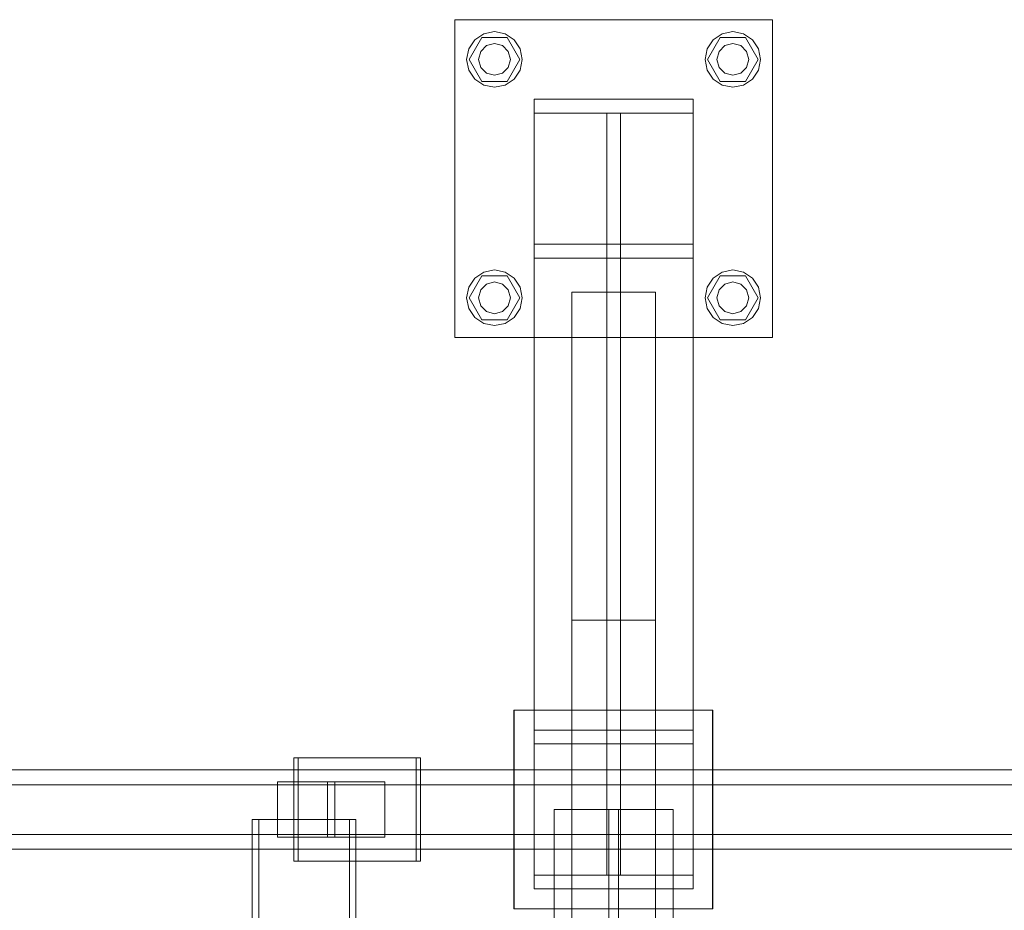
# Model space of a CAD drawing. Header units: millimetres. Extents: x -4738 to 65662, y -68080 to 6847.
# Tile 475 of 656: x 6527 to 7023, y -17621 to -17172. Entities that reach past the tile are written whole.
import ezdxf

# ---------------------------------------------------------------- set-up
doc = ezdxf.new("R2010")
doc.units = ezdxf.units.MM
doc.layers.add('superior_C01', color=7, linetype='Continuous', lineweight=0)

msp = doc.modelspace()

# ---------------------------------------------------------------- linework, layer by layer
at = {"layer": 'superior_C01'}
for p, q in [((6745.877, -17332.405), (6745.877, -17172.405)), ((6745.877, -17172.405), (6905.877, -17172.405)), ((6905.877, -17172.405), (6905.877, -17332.405)), ((6755.977, -17182.505), (6760.519, -17179.47)), ((6760.519, -17179.47), (6765.877, -17178.405)), ((6765.877, -17178.405), (6771.234, -17179.47)), ((6771.234, -17179.47), (6775.776, -17182.505)), ((6875.977, -17182.505), (6880.519, -17179.47)), ((6880.519, -17179.47), (6885.877, -17178.405)), ((6885.877, -17178.405), (6891.234, -17179.47)), ((6891.234, -17179.47), (6895.776, -17182.505)), ((6752.943, -17187.047), (6755.977, -17182.505)), ((6753.077, -17192.405), (6759.477, -17181.319)), ((6759.477, -17181.319), (6772.277, -17181.319)), ((6761.877, -17185.476), (6765.877, -17184.405)), ((6765.877, -17184.405), (6769.877, -17185.476)), ((6772.277, -17181.319), (6778.677, -17192.405)), ((6775.776, -17182.505), (6778.811, -17187.047)), ((6872.943, -17187.047), (6875.977, -17182.505)), ((6873.077, -17192.405), (6879.477, -17181.319)), ((6879.477, -17181.319), (6892.277, -17181.319)), ((6881.877, -17185.476), (6885.877, -17184.405)), ((6885.877, -17184.405), (6889.877, -17185.476)), ((6892.277, -17181.319), (6898.677, -17192.405)), ((6895.776, -17182.505), (6898.811, -17187.047)), ((6751.877, -17192.405), (6752.943, -17187.047)), ((6757.877, -17192.405), (6758.949, -17188.405)), ((6758.949, -17188.405), (6761.877, -17185.476)), ((6769.877, -17185.476), (6772.805, -17188.405)), ((6772.805, -17188.405), (6773.877, -17192.405)), ((6778.811, -17187.047), (6779.877, -17192.405)), ((6871.877, -17192.405), (6872.943, -17187.047)), ((6877.877, -17192.405), (6878.949, -17188.405)), ((6878.949, -17188.405), (6881.877, -17185.476)), ((6889.877, -17185.476), (6892.805, -17188.405)), ((6892.805, -17188.405), (6893.877, -17192.405)), ((6898.811, -17187.047), (6899.877, -17192.405)), ((6752.943, -17197.762), (6751.877, -17192.405)), ((6759.477, -17203.49), (6753.077, -17192.405)), ((6758.949, -17196.405), (6757.877, -17192.405)), ((6778.677, -17192.405), (6772.277, -17203.49)), ((6773.877, -17192.405), (6772.805, -17196.405)), ((6779.877, -17192.405), (6778.811, -17197.762)), ((6872.943, -17197.762), (6871.877, -17192.405)), ((6879.477, -17203.49), (6873.077, -17192.405)), ((6878.949, -17196.405), (6877.877, -17192.405)), ((6898.677, -17192.405), (6892.277, -17203.49)), ((6893.877, -17192.405), (6892.805, -17196.405)), ((6899.877, -17192.405), (6898.811, -17197.762)), ((6755.977, -17202.304), (6752.943, -17197.762)), ((6761.877, -17199.333), (6758.949, -17196.405)), ((6765.877, -17200.405), (6761.877, -17199.333)), ((6769.877, -17199.333), (6765.877, -17200.405)), ((6772.805, -17196.405), (6769.877, -17199.333)), ((6778.811, -17197.762), (6775.776, -17202.304)), ((6875.977, -17202.304), (6872.943, -17197.762)), ((6881.877, -17199.333), (6878.949, -17196.405)), ((6885.877, -17200.405), (6881.877, -17199.333)), ((6889.877, -17199.333), (6885.877, -17200.405)), ((6892.805, -17196.405), (6889.877, -17199.333)), ((6898.811, -17197.762), (6895.776, -17202.304)), ((6760.519, -17205.339), (6755.977, -17202.304)), ((6772.277, -17203.49), (6759.477, -17203.49)), ((6775.776, -17202.304), (6771.234, -17205.339)), ((6880.519, -17205.339), (6875.977, -17202.304)), ((6892.277, -17203.49), (6879.477, -17203.49)), ((6895.776, -17202.304), (6891.234, -17205.339)), ((6765.877, -17206.405), (6760.519, -17205.339)), ((6771.234, -17205.339), (6765.877, -17206.405)), ((6885.877, -17206.405), (6880.519, -17205.339)), ((6891.234, -17205.339), (6885.877, -17206.405)), ((6785.877, -17219.405), (6785.877, -17212.405)), ((6785.877, -17212.405), (6865.877, -17212.405)), ((6785.877, -17212.405), (6785.877, -17530)), ((6865.877, -17212.405), (6865.877, -17219.405)), ((6865.877, -17530), (6865.877, -17212.405)), ((6865.877, -17219.405), (6785.877, -17219.405)), ((6785.877, -17537), (6785.877, -17219.405)), ((6822.377, -17285.405), (6822.377, -17219.405)), ((6822.377, -17219.405), (6829.377, -17219.405)), ((6822.377, -17219.405), (6822.377, -17537)), ((6829.377, -17219.405), (6829.377, -17285.405)), ((6829.377, -17537), (6829.377, -17219.405)), ((6865.877, -17219.405), (6865.877, -17537)), ((6785.877, -17292.405), (6785.877, -17285.405)), ((6785.877, -17285.405), (6865.877, -17285.405)), ((6785.877, -17285.405), (6785.877, -17603)), ((6829.377, -17285.405), (6822.377, -17285.405)), ((6822.377, -17603), (6822.377, -17285.405)), ((6829.377, -17285.405), (6829.377, -17603)), ((6865.877, -17285.405), (6865.877, -17292.405)), ((6865.877, -17603), (6865.877, -17285.405)), ((6865.877, -17292.405), (6785.877, -17292.405)), ((6785.877, -17610), (6785.877, -17292.405)), ((6865.877, -17292.405), (6865.877, -17610)), ((6760.519, -17299.47), (6765.877, -17298.405)), ((6765.877, -17298.405), (6771.234, -17299.47)), ((6880.519, -17299.47), (6885.877, -17298.405)), ((6885.877, -17298.405), (6891.234, -17299.47)), ((6752.943, -17307.047), (6755.977, -17302.505)), ((6753.077, -17312.405), (6759.477, -17301.319)), ((6755.977, -17302.505), (6760.519, -17299.47)), ((6759.477, -17301.319), (6772.277, -17301.319)), ((6771.234, -17299.47), (6775.776, -17302.505)), ((6772.277, -17301.319), (6778.677, -17312.405)), ((6775.776, -17302.505), (6778.811, -17307.047)), ((6872.943, -17307.047), (6875.977, -17302.505)), ((6873.077, -17312.405), (6879.477, -17301.319)), ((6875.977, -17302.505), (6880.519, -17299.47)), ((6879.477, -17301.319), (6892.277, -17301.319)), ((6891.234, -17299.47), (6895.776, -17302.505)), ((6892.277, -17301.319), (6898.677, -17312.405)), ((6895.776, -17302.505), (6898.811, -17307.047)), ((6751.877, -17312.405), (6752.943, -17307.047)), ((6757.877, -17312.405), (6758.949, -17308.405)), ((6758.949, -17308.405), (6761.877, -17305.476)), ((6761.877, -17305.476), (6765.877, -17304.405)), ((6765.877, -17304.405), (6769.877, -17305.476)), ((6769.877, -17305.476), (6772.805, -17308.405)), ((6772.805, -17308.405), (6773.877, -17312.405)), ((6778.811, -17307.047), (6779.877, -17312.405)), ((6871.877, -17312.405), (6872.943, -17307.047)), ((6877.877, -17312.405), (6878.949, -17308.405)), ((6878.949, -17308.405), (6881.877, -17305.476)), ((6881.877, -17305.476), (6885.877, -17304.405)), ((6885.877, -17304.405), (6889.877, -17305.476)), ((6889.877, -17305.476), (6892.805, -17308.405)), ((6892.805, -17308.405), (6893.877, -17312.405)), ((6898.811, -17307.047), (6899.877, -17312.405)), ((6752.943, -17317.762), (6751.877, -17312.405)), ((6759.477, -17323.49), (6753.077, -17312.405)), ((6758.949, -17316.405), (6757.877, -17312.405)), ((6778.677, -17312.405), (6772.277, -17323.49)), ((6773.877, -17312.405), (6772.805, -17316.405)), ((6779.877, -17312.405), (6778.811, -17317.762)), ((6804.877, -18690.428), (6804.877, -17309.572)), ((6804.877, -17309.572), (6846.877, -17309.572)), ((6846.877, -17309.572), (6846.877, -18690.428)), ((6872.943, -17317.762), (6871.877, -17312.405)), ((6879.477, -17323.49), (6873.077, -17312.405)), ((6878.949, -17316.405), (6877.877, -17312.405)), ((6898.677, -17312.405), (6892.277, -17323.49)), ((6893.877, -17312.405), (6892.805, -17316.405)), ((6899.877, -17312.405), (6898.811, -17317.762)), ((6755.977, -17322.304), (6752.943, -17317.762)), ((6761.877, -17319.333), (6758.949, -17316.405)), ((6772.805, -17316.405), (6769.877, -17319.333)), ((6778.811, -17317.762), (6775.776, -17322.304)), ((6875.977, -17322.304), (6872.943, -17317.762)), ((6881.877, -17319.333), (6878.949, -17316.405)), ((6892.805, -17316.405), (6889.877, -17319.333)), ((6898.811, -17317.762), (6895.776, -17322.304)), ((6760.519, -17325.339), (6755.977, -17322.304)), ((6765.877, -17320.405), (6761.877, -17319.333)), ((6769.877, -17319.333), (6765.877, -17320.405)), ((6775.776, -17322.304), (6771.234, -17325.339)), ((6880.519, -17325.339), (6875.977, -17322.304)), ((6885.877, -17320.405), (6881.877, -17319.333)), ((6889.877, -17319.333), (6885.877, -17320.405)), ((6895.776, -17322.304), (6891.234, -17325.339)), ((6772.277, -17323.49), (6759.477, -17323.49)), ((6765.877, -17326.405), (6760.519, -17325.339)), ((6771.234, -17325.339), (6765.877, -17326.405)), ((6892.277, -17323.49), (6879.477, -17323.49)), ((6885.877, -17326.405), (6880.519, -17325.339)), ((6891.234, -17325.339), (6885.877, -17326.405)), ((6905.877, -17332.405), (6745.877, -17332.405)), ((6804.877, -18525.279), (6804.877, -17474.721)), ((6804.877, -17474.721), (6846.877, -17474.721)), ((6846.877, -17474.721), (6846.877, -18525.279)), ((6775.607, -17620), (6775.607, -17520)), ((6775.607, -17520), (6875.607, -17520)), ((6775.877, -17620), (6775.877, -17520)), ((6775.877, -17520), (6875.877, -17520)), ((6875.607, -17520), (6875.607, -17620)), ((6875.877, -17520), (6875.877, -17620)), ((6865.877, -17530), (6785.877, -17530)), ((6785.877, -17530), (6785.877, -17537)), ((6865.877, -17537), (6865.877, -17530)), ((6785.877, -17537), (6865.877, -17537)), ((6829.377, -17537), (6822.377, -17537)), ((6822.377, -17537), (6822.377, -17603)), ((6829.377, -17603), (6829.377, -17537)), ((6726.504, -17544), (6664.874, -17544)), ((6664.874, -17544), (6664.874, -17596)), ((6667.031, -17544), (6664.874, -17544)), ((6667.031, -17596), (6667.031, -17544)), ((6667.031, -17544), (6728.661, -17544)), ((6726.504, -17596), (6726.504, -17544)), ((6726.504, -17544), (6728.661, -17544)), ((6728.661, -17544), (6728.661, -17596)), ((7217.04, -17550), (6061.478, -17550)), ((6072.263, -17550), (7227.824, -17550)), ((7293.88, -17550), (6138.318, -17550)), ((6151.799, -17550), (7307.361, -17550)), ((6685.544, -17556), (6656.655, -17556)), ((6656.655, -17556), (6656.655, -17584)), ((6681.784, -17556), (6656.655, -17556)), ((6681.784, -17584), (6681.784, -17556)), ((6681.784, -17556), (6710.673, -17556)), ((6685.544, -17584), (6685.544, -17556)), ((6685.544, -17556), (6710.673, -17556)), ((6710.673, -17556), (6710.673, -17584)), ((7215.108, -17557.5), (6137.735, -17557.5)), ((6152.383, -17557.5), (7229.756, -17557.5)), ((6855.877, -17570), (6795.877, -17570)), ((6795.877, -17570), (6795.877, -18430)), ((6828.377, -17570), (6823.377, -17570)), ((6823.377, -17570), (6823.377, -18430)), ((6828.377, -18430), (6828.377, -17570)), ((6855.877, -18430), (6855.877, -17570)), ((6692.863, -17575), (6643.944, -17575)), ((6643.944, -17575), (6643.944, -18425)), ((6647.179, -17575), (6643.944, -17575)), ((6647.179, -18425), (6647.179, -17575)), ((6647.179, -17575), (6696.098, -17575)), ((6692.863, -18425), (6692.863, -17575)), ((6692.863, -17575), (6696.098, -17575)), ((6696.098, -17575), (6696.098, -18425)), ((6137.735, -17582.5), (7215.108, -17582.5)), ((6152.383, -17582.5), (7229.756, -17582.5)), ((6656.655, -17584), (6685.544, -17584)), ((6656.655, -17584), (6681.784, -17584)), ((6710.673, -17584), (6681.784, -17584)), ((6710.673, -17584), (6685.544, -17584)), ((6061.478, -17590), (7217.04, -17590)), ((6072.263, -17590), (7227.824, -17590)), ((6138.318, -17590), (7293.88, -17590)), ((6151.799, -17590), (7307.361, -17590)), ((6664.874, -17596), (6726.504, -17596)), ((6664.874, -17596), (6667.031, -17596)), ((6728.661, -17596), (6667.031, -17596)), ((6728.661, -17596), (6726.504, -17596)), ((6865.877, -17603), (6785.877, -17603)), ((6785.877, -17603), (6785.877, -17610)), ((6822.377, -17603), (6829.377, -17603)), ((6865.877, -17610), (6865.877, -17603)), ((6785.877, -17610), (6865.877, -17610)), ((6875.607, -17620), (6775.607, -17620)), ((6875.877, -17620), (6775.877, -17620))]:
    msp.add_line(p, q, dxfattribs=at)

doc.saveas('drawing.dxf')
